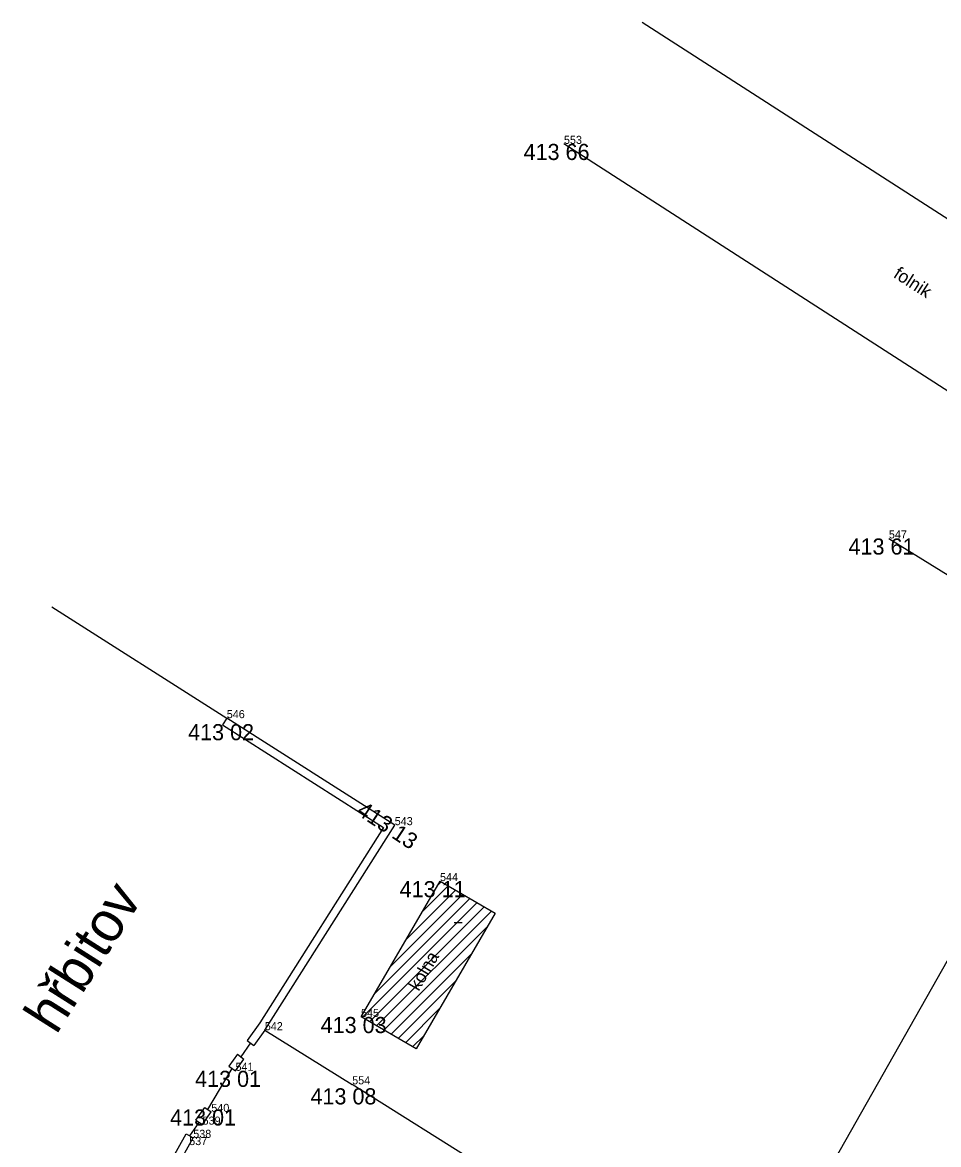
# Model space of a CAD drawing. Extents: x -559180 to -551373, y -1076947 to -1072071.
# Drawn here: x -555162.2 to -555105.4, y -1072904.4 to -1072834.8 of the extents above; entities that cross this region are included whole.
import ezdxf

# ---------------------------------------------------------------- set-up
doc = ezdxf.new("R2010")
doc.units = 0
for name, color, linetype in [('12_PLOTY', 7, 'Continuous'), ('14_BUDOVY', 7, 'Continuous'), ('18_POLOHOPIS', 7, 'Continuous'), ('1_VODA_ZN', 7, 'Continuous'), ('32', 7, 'Continuous'), ('3_BODY', 7, 'Continuous'), ('47_ZN_STAV_OBJ$', 7, 'Continuous'), ('52_POPIS_UCELOVY', 7, 'Continuous'), ('6_VYSKY', 7, 'Continuous'), ('NNnadzemní', 7, 'Continuous')]:
    doc.layers.add(name, color=color, linetype=linetype)

# ---------------------------------------------------------------- blocks, each defined once
blk = doc.blocks.new('BD')
at = {"layer": '47_ZN_STAV_OBJ$'}
blk.add_line((-0.25, 0), (0.25, 0), dxfattribs=at)
blk = doc.blocks.new('POINT_DISPLAY')
blk.add_line((0, 0), (0, 0))

msp = doc.modelspace()

# ---------------------------------------------------------------- linework, layer by layer
at = {"layer": '12_PLOTY'}
for p, q in [((-555160.423, -1072871.024), (-555149.57, -1072877.94)), ((-555149.57, -1072877.94), (-555149.838, -1072878.361)), ((-555149.838, -1072878.361), (-555139.839, -1072884.733)), ((-555139.15, -1072884.58), (-555149.57, -1072877.94)), ((-555139.839, -1072884.733), (-555147.516, -1072896.849)), ((-555147.209, -1072897.3), (-555139.15, -1072884.58)), ((-555147.516, -1072896.849), (-555148.307, -1072897.943)), ((-555148.307, -1072897.943), (-555147.892, -1072898.244)), ((-555147.21, -1072897.3), (-555147.892, -1072898.244)), ((-555147.21, -1072897.3), (-555141.79, -1072900.66)), ((-555148.1, -1072898.094), (-555148.706, -1072898.944)), ((-555148.908, -1072898.797), (-555149.435, -1072899.527)), ((-555149.03, -1072899.82), (-555148.503, -1072899.09)), ((-555148.908, -1072898.797), (-555148.503, -1072899.09)), ((-555150.736, -1072902.228), (-555149.232, -1072899.674)), ((-555149.435, -1072899.527), (-555149.03, -1072899.82)), ((-555117.45, -1072915.96), (-555141.79, -1072900.66)), ((-555151.482, -1072902.877), (-555150.942, -1072902.087)), ((-555150.942, -1072902.087), (-555150.53, -1072902.37)), ((-555151.07, -1072903.16), (-555150.53, -1072902.37)), ((-555151.868, -1072903.858), (-555151.276, -1072903.018)), ((-555151.482, -1072902.877), (-555151.07, -1072903.16)), ((-555153.077, -1072905.519), (-555152.087, -1072903.737)), ((-555152.666, -1072905.809), (-555151.65, -1072903.98)), ((-555152.087, -1072903.737), (-555151.65, -1072903.98))]:
    msp.add_line(p, q, dxfattribs=at)
at = {"layer": '14_BUDOVY'}
for p, q in [((-555141.24, -1072896.48), (-555136.34, -1072888.05)), ((-555136.34, -1072888.05), (-555132.924, -1072890.034)), ((-555132.924, -1072890.034), (-555137.824, -1072898.464)), ((-555137.824, -1072898.464), (-555141.24, -1072896.48))]:
    msp.add_line(p, q, dxfattribs=at)
at = {"layer": '18_POLOHOPIS'}
for p, q in [((-555085.092, -1072859.725), (-555123.792, -1072834.775)), ((-555089.95, -1072867.26), (-555128.65, -1072842.31)), ((-555108.49, -1072866.79), (-555095.51, -1072874.84))]:
    msp.add_line(p, q, dxfattribs=at)
at = {"layer": '32'}
for p, q in [((-555136.482, -1072888.294), (-555136.275, -1072888.088)), ((-555139.426, -1072893.36), (-555134.933, -1072888.867)), ((-555138.445, -1072891.671), (-555135.381, -1072888.607)), ((-555137.463, -1072889.983), (-555135.828, -1072888.347)), ((-555141.172, -1072896.52), (-555134.039, -1072889.387)), ((-555140.408, -1072895.048), (-555134.486, -1072889.127)), ((-555140.725, -1072896.779), (-555133.592, -1072889.646)), ((-555140.277, -1072897.039), (-555133.144, -1072889.906)), ((-555139.83, -1072897.299), (-555133.422, -1072890.891)), ((-555139.383, -1072897.559), (-555134.404, -1072892.58)), ((-555138.935, -1072897.819), (-555135.385, -1072894.269)), ((-555138.488, -1072898.078), (-555136.367, -1072895.957)), ((-555138.041, -1072898.338), (-555137.348, -1072897.646))]:
    msp.add_line(p, q, dxfattribs=at)
at = {"layer": 'NNnadzemní'}
msp.add_line((-555102.14, -1072888.16), (-555118.14, -1072916.43), dxfattribs=at)

# ---------------------------------------------------------------- block references
at = {"layer": '1_VODA_ZN'}
for p in [(-555128.65, -1072842.31), (-555108.49, -1072866.79), (-555149.57, -1072877.94), (-555139.15, -1072884.58), (-555136.34, -1072888.05), (-555141.24, -1072896.48), (-555147.21, -1072897.3), (-555149.03, -1072899.82), (-555141.79, -1072900.66), (-555150.53, -1072902.37), (-555151.07, -1072903.16), (-555151.65, -1072903.98)]:
    msp.add_blockref('POINT_DISPLAY', p, dxfattribs=at)
at = {"layer": '47_ZN_STAV_OBJ$'}
msp.add_blockref('BD', (-555135.207, -1072890.623), dxfattribs=at)

# ---------------------------------------------------------------- texts
at = {"layer": '3_BODY'}
for s, p in [('553', (-555128.65, -1072842.31)), ('547', (-555108.49, -1072866.79)), ('546', (-555149.57, -1072877.94)), ('543', (-555139.15, -1072884.58)), ('544', (-555136.34, -1072888.05)), ('545', (-555141.24, -1072896.48)), ('542', (-555147.21, -1072897.3)), ('541', (-555149.03, -1072899.82)), ('554', (-555141.79, -1072900.66)), ('540', (-555150.53, -1072902.37)), ('539', (-555151.07, -1072903.16)), ('538', (-555151.65, -1072903.98)), ('537', (-555151.9, -1072904.43))]:
    msp.add_text(s, height=0.5, dxfattribs=at).set_placement(p)
at = {"layer": '52_POPIS_UCELOVY'}
for s, height, rotation, p in [('folnik', 0.8, 327.19001, (-555108.267, -1072850.554)), ('hřbitov', 2.5, 57.63827, (-555160.148, -1072897.634)), ('kolna', 0.8, 59.83239, (-555137.659, -1072894.923))]:
    msp.add_text(s, height=height, rotation=rotation, dxfattribs=at).set_placement(p)
at = {"layer": '6_VYSKY'}
for s, p in [('413 66', (-555131.155, -1072843.31)), ('413 61', (-555110.995, -1072867.79)), ('413 02', (-555151.969, -1072879.311)), ('413 11', (-555138.845, -1072889.05)), ('413 03', (-555143.745, -1072897.48)), ('413 01', (-555151.535, -1072900.82)), ('413 08', (-555144.377, -1072901.905)), ('413 01', (-555153.086, -1072903.217))]:
    msp.add_text(s, height=1, dxfattribs=at).set_placement(p)
msp.add_text('413 13', height=1, rotation=326.43946, dxfattribs=at).set_placement((-555141.573, -1072883.874))

doc.saveas('drawing.dxf')
